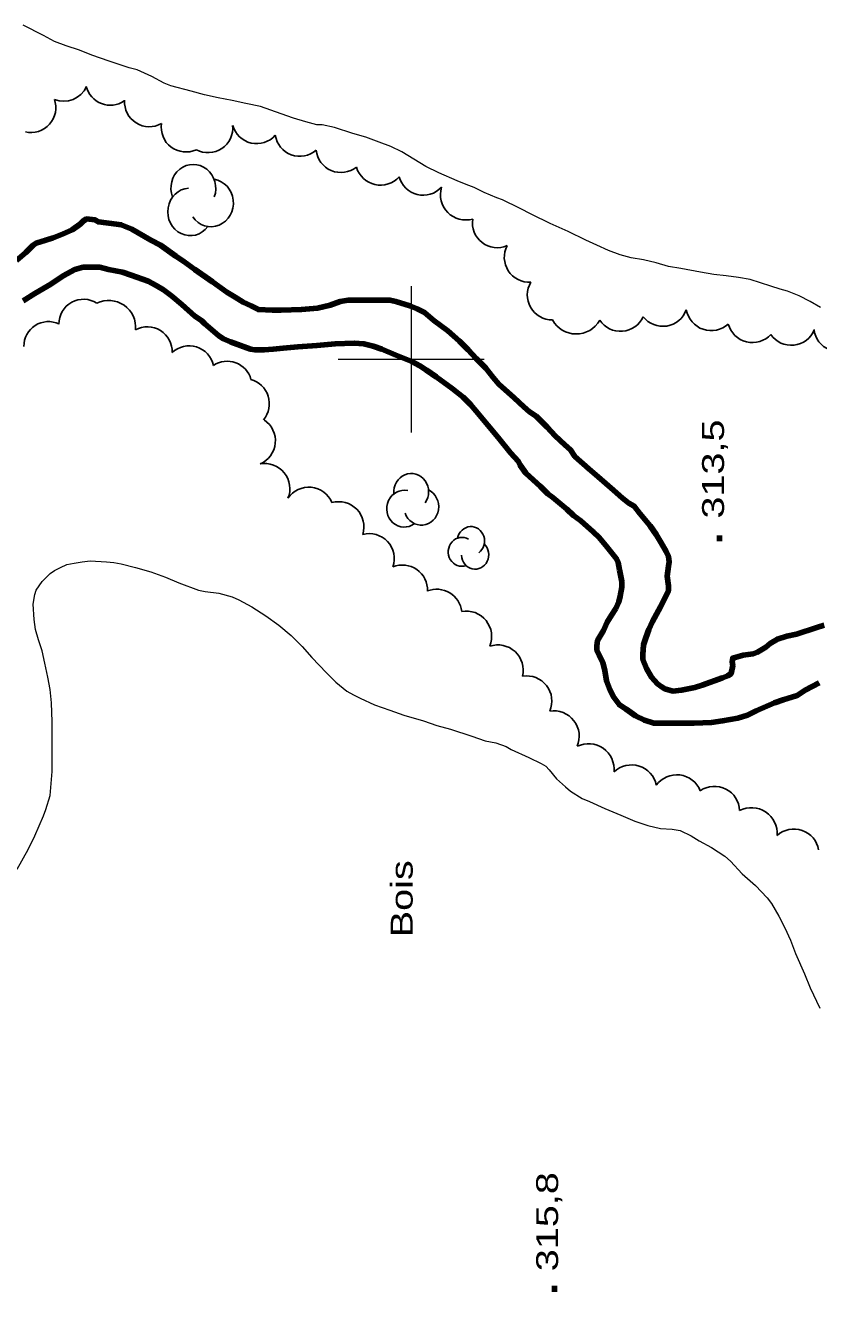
# Model space of a CAD drawing. Extents: x 240591 to 242335, y 5323482 to 5326937.
# Drawn here: x 241147.2 to 241255.7, y 5324072.4 to 5324245.7 of the extents above; entities that cross this region are included whole.
import ezdxf

# ---------------------------------------------------------------- set-up
doc = ezdxf.new("R2010")
doc.units = 0
doc.header["$LTSCALE"] = 1.2
doc.linetypes.add('DASH_DOUBLE_DOT', pattern=[9.2, 5, -1.2, 0.3, -1.2, 0.3, -1.2])
doc.linetypes.add('LONG_DASHED', pattern=[7.5, 6, -1.5])
for name, color, linetype, lineweight in [('2', 7, 'Continuous', 13), ('3', 7, 'Continuous', 140), ('4', 7, 'DASH_DOUBLE_DOT', 53), ('44', 7, 'Continuous', 25), ('61', 7, 'Continuous', 13)]:
    doc.layers.add(name, color=color, linetype=linetype, lineweight=lineweight)

msp = doc.modelspace()

# ---------------------------------------------------------------- linework, layer by layer
at = {"layer": '2', "linetype": 'LONG_DASHED'}
for points in [[(241256, 5324207.1), (241254.6, 5324207.9), (241253.1, 5324208.7), (241251.5, 5324209.3), (241250.5, 5324209.6), (241249.2, 5324210), (241246.4, 5324210.9), (241244.8, 5324211.2), (241243.1, 5324211.4), (241241.4, 5324211.6), (241239.6, 5324211.9), (241236.9, 5324212.4), (241235.2, 5324212.7), (241233.5, 5324213.2), (241231.8, 5324213.6), (241230.1, 5324213.9), (241228.6, 5324214.3), (241227, 5324214.9), (241225.4, 5324215.6), (241223.9, 5324216.3), (241221.5, 5324217.5), (241219, 5324218.6), (241216.5, 5324219.8), (241214.8, 5324220.7), (241212.5, 5324221.8), (241211.7, 5324222.1), (241210, 5324222.8), (241208.6, 5324223.5), (241207.5, 5324223.9), (241206.3, 5324224.4), (241203.8, 5324225.5), (241202, 5324226.4), (241201.2, 5324226.9), (241198.7, 5324228.4), (241197.2, 5324229.1), (241195.6, 5324229.7), (241193.8, 5324230.4), (241192, 5324230.9), (241189.5, 5324231.7), (241187.8, 5324232.1), (241187.1, 5324232.1), (241185.6, 5324232.5), (241183.9, 5324233), (241182.2, 5324233.6), (241179.4, 5324234.6), (241177.4, 5324235), (241175.5, 5324235.4), (241173.6, 5324235.8), (241171.7, 5324236.2), (241169.9, 5324236.7), (241167.1, 5324237.4), (241166.2, 5324237.8), (241164.5, 5324238.7), (241162.5, 5324239.6), (241161.4, 5324239.9), (241158.7, 5324240.8), (241156.3, 5324241.6), (241154.6, 5324242.3), (241152.8, 5324242.9), (241151.2, 5324243.5), (241149.7, 5324244.3), (241146.9, 5324245.7)], [(241149.5, 5324169.6), (241150.6, 5324170.7), (241151.2, 5324171.1), (241152, 5324171.5), (241152.9, 5324171.9), (241153.9, 5324172.1), (241155, 5324172.3), (241156.1, 5324172.4), (241158.3, 5324172.3), (241159.3, 5324172.2), (241160.3, 5324172), (241162.3, 5324171.5), (241164.4, 5324170.9), (241166.4, 5324170.2), (241168.2, 5324169.4), (241170.9, 5324168.4), (241171.8, 5324168.2), (241173.7, 5324168), (241175.5, 5324167.5), (241176.4, 5324167.1), (241178.2, 5324166.1), (241180.1, 5324164.9), (241181.9, 5324163.6), (241183.6, 5324162.2), (241185.1, 5324160.7), (241186.4, 5324159.2), (241188.4, 5324157.1), (241189.7, 5324155.8), (241191.2, 5324154.6), (241192.1, 5324154.1), (241193, 5324153.6), (241195, 5324152.7), (241197.1, 5324152), (241199, 5324151.3), (241201.7, 5324150.5), (241203.5, 5324149.9), (241205.4, 5324149.4), (241208.3, 5324148.4), (241210.1, 5324147.8), (241211.6, 5324147.5), (241213, 5324147), (241213.7, 5324146.6), (241216.1, 5324145.5), (241217.8, 5324144.7), (241218.4, 5324144.3), (241218.9, 5324143.8), (241219.9, 5324142.6), (241221.1, 5324141.5), (241221.8, 5324140.9), (241223.4, 5324139.9), (241224.4, 5324139.5), (241226.5, 5324138.5), (241228.7, 5324137.6), (241230.6, 5324136.8), (241232.4, 5324136.2), (241234.1, 5324135.8), (241235.7, 5324135.7), (241236.8, 5324135.5)], [(241146.1, 5324130.2), (241147.6, 5324132.9), (241148.5, 5324134.8), (241149.7, 5324137.5), (241150, 5324138.4), (241150.6, 5324140.3), (241150.7, 5324141.4), (241150.9, 5324143.6), (241150.9, 5324144.6), (241150.9, 5324147.6), (241150.9, 5324150.4), (241150.8, 5324153), (241150.6, 5324154.8), (241150.3, 5324156.5), (241149.9, 5324158.4), (241149.5, 5324160.1), (241149, 5324161.6), (241148.6, 5324163), (241148.4, 5324164.4), (241148.3, 5324166.5), (241148.5, 5324167.8), (241148.7, 5324168.4), (241149.5, 5324169.6)], [(241236.8, 5324135.5), (241238.3, 5324134.8), (241239.4, 5324134.1), (241241.1, 5324133.2), (241242.9, 5324132), (241243.7, 5324131.3), (241245.3, 5324129.6), (241247.1, 5324128), (241248.7, 5324126.3), (241249.3, 5324125.5), (241250.3, 5324123.8), (241251.1, 5324122.2), (241251.9, 5324120.5), (241252.6, 5324118.7), (241253.8, 5324115.9), (241254.6, 5324114), (241255.9, 5324111.2)]]:
    msp.add_lwpolyline(points, dxfattribs=at)
at = {"layer": '3'}
for p, q in [((241242.2, 5324175.1), (241242.2, 5324175.9)), ((241219.6, 5324072.4), (241219.6, 5324073.2))]:
    msp.add_line(p, q, dxfattribs=at)
at = {"layer": '4', "linetype": 'Continuous', "lineweight": 90}
for points in [[(241181, 5324206.7), (241179.1, 5324206.8), (241178.1, 5324207.3), (241177, 5324207.8), (241175.9, 5324208.5), (241174.8, 5324209.2), (241172.8, 5324210.6), (241170.4, 5324212.3), (241168.9, 5324213.4), (241167.8, 5324214.1), (241165.7, 5324215.6), (241164.4, 5324216.3), (241161.8, 5324217.8), (241160.8, 5324218.2), (241160.3, 5324218.4), (241159.7, 5324218.5), (241157.2, 5324218.8), (241156.7, 5324219.1), (241155.6, 5324219.2), (241155.1, 5324218.9), (241154.7, 5324218.5), (241153.6, 5324217.7), (241152.3, 5324217.1), (241151, 5324216.6), (241150, 5324216.3), (241148.7, 5324215.9), (241148.3, 5324215.6), (241147.3, 5324214.6), (241146, 5324213.5)], [(241146.9, 5324208), (241148.5, 5324209), (241150.7, 5324210.3), (241152.4, 5324211.4), (241154, 5324212.3), (241155.1, 5324212.6), (241156.2, 5324212.6), (241157.4, 5324212.6), (241158.6, 5324212.3), (241160.5, 5324211.9), (241161.7, 5324211.5), (241164, 5324210.7), (241165.1, 5324210.1), (241166.1, 5324209.5), (241167.2, 5324208.7), (241168.6, 5324207.5), (241170.4, 5324205.9), (241171.3, 5324205.3), (241171.7, 5324204.9), (241173.7, 5324203.2), (241174.3, 5324202.8), (241175.3, 5324202.4), (241178, 5324201.4), (241178.6, 5324201.3), (241179.9, 5324201.3), (241181.1, 5324201.4), (241182.5, 5324201.5), (241184.5, 5324201.7), (241187.1, 5324201.9), (241189.6, 5324202.1), (241192.2, 5324202.2), (241193.5, 5324202.1), (241194.8, 5324201.8), (241196, 5324201.4), (241197.8, 5324200.6), (241200.1, 5324199.7), (241201.2, 5324199.1), (241202.1, 5324198.5), (241203.4, 5324197.6), (241205.6, 5324196), (241207.1, 5324194.8), (241208.1, 5324193.8), (241208.9, 5324192.9), (241210.5, 5324191), (241211.9, 5324189.3), (241213.6, 5324187.2), (241214.7, 5324186), (241214.9, 5324185.5), (241215.7, 5324184.4), (241216.7, 5324183.5), (241217.7, 5324182.6), (241218.7, 5324181.6), (241219.4, 5324181.1), (241221.3, 5324179.5), (241222.2, 5324178.6), (241223.2, 5324177.9), (241224.9, 5324176.4), (241225.7, 5324175.6), (241226.8, 5324174.3), (241228.1, 5324172.7), (241228.3, 5324172.2), (241228.5, 5324171.2), (241228.8, 5324169.6), (241228.8, 5324168.8), (241228.6, 5324167.6), (241228.4, 5324166.8), (241228, 5324165.9)], [(241256.5, 5324163.6), (241255.5, 5324163.3), (241252.7, 5324162.4), (241251.4, 5324162.1), (241250.1, 5324161.7), (241249.1, 5324161.1), (241248.5, 5324160.6), (241247.4, 5324159.9), (241246.8, 5324159.7), (241245.4, 5324159.5), (241244, 5324159.1), (241243.9, 5324158.6), (241244, 5324158.1), (241243.8, 5324157), (241243.3, 5324156.7), (241242.6, 5324156.4), (241239.8, 5324155.4), (241238.8, 5324155.1), (241237, 5324154.7), (241235.8, 5324154.6), (241234.7, 5324154.9), (241234.2, 5324155.2), (241233.7, 5324155.6), (241232.9, 5324156.5), (241232.2, 5324157.7), (241231.7, 5324158.9), (241231.7, 5324159.6), (241231.8, 5324160.9), (241232.1, 5324161.9), (241232.5, 5324163), (241233, 5324164.1), (241234.1, 5324166.1), (241235.2, 5324168.3), (241235.2, 5324169), (241235, 5324170.3), (241235.1, 5324171), (241235.2, 5324171.7), (241235.3, 5324172.3), (241235.2, 5324173), (241234.9, 5324173.7), (241234.2, 5324174.9), (241233.5, 5324176), (241232.7, 5324177.2), (241231.3, 5324178.9), (241230.5, 5324179.9), (241229.8, 5324180.3), (241228.9, 5324181), (241227.7, 5324182.1), (241225.6, 5324183.9), (241224.3, 5324185), (241222.4, 5324186.7), (241221.8, 5324187.6), (241221, 5324188.3), (241219.7, 5324189.5), (241218.6, 5324190.7), (241217.1, 5324192.2), (241216.2, 5324192.8), (241215.4, 5324193.5), (241214.1, 5324194.7), (241212, 5324196.6), (241211.2, 5324197.5), (241210.2, 5324198.8), (241208.9, 5324200.1), (241207.8, 5324201.3), (241206.6, 5324202.5), (241205.8, 5324203.2), (241205, 5324203.9), (241203.1, 5324205.3), (241201.8, 5324206.4), (241200.8, 5324206.9), (241199.8, 5324207.3), (241197.9, 5324207.9), (241197.1, 5324208.1), (241195.8, 5324208.1), (241194.1, 5324208.1), (241191.4, 5324208.1), (241190.3, 5324207.9), (241188.9, 5324207.4), (241187.2, 5324207), (241186.1, 5324206.9), (241185, 5324206.8), (241182.2, 5324206.7), (241181, 5324206.7)], [(241228, 5324165.9), (241227.4, 5324165), (241226.8, 5324164), (241226.3, 5324162.9), (241225.5, 5324161.5), (241225.4, 5324160.8), (241225.4, 5324160.2), (241225.7, 5324159.5), (241226.2, 5324158.5), (241226.5, 5324157.4), (241226.7, 5324156), (241227.2, 5324154.8), (241227.7, 5324153.8), (241228.5, 5324152.7), (241229.4, 5324152.1), (241230.7, 5324151.2), (241231.9, 5324150.6), (241233.2, 5324150.2), (241233.9, 5324150.2), (241235.9, 5324150.2), (241238.7, 5324150.2), (241241.1, 5324150.3), (241242.6, 5324150.5), (241244.7, 5324150.9), (241246, 5324151.3), (241247.2, 5324151.9), (241249.7, 5324153), (241250.9, 5324153.4), (241252.8, 5324154), (241253.9, 5324154.7), (241255.8, 5324155.7)]]:
    msp.add_lwpolyline(points, dxfattribs=at)
at = {"layer": '44'}
for centre, radius, start, end in [((241184.774, 5324231.176), 3.405, 188.88563, 310.83574), ((241190.395, 5324228.972), 3.416, 186.25618, 308.25327), ((241195.802, 5324227.258), 3.432, 196.39005, 318.17927), ((241201.651, 5324225.858), 3.408, 195.10366, 316.91716), ((241207.482, 5324222.545), 3.484, 163.57687, 285.62552), ((241219.299, 5324208.792), 3.412, 148.801, 270.35468), ((241234.43, 5324207.92), 3.413, 217.97312, 340.13167), ((241222.566, 5324207.164), 3.704, 208.79155, 330.5), ((241207.51, 5324162.051), 3.499, 337.81203, 99.71237), ((241211.861, 5324157.43), 3.482, 346.7272, 108.5988), ((241246.562, 5324135.119), 3.509, 355.60533, 117.53258), ((241252.346, 5324132.26), 3.454, 9.827, 131.44048)]:
    msp.add_arc(centre, radius, start, end, dxfattribs=at)
for centre, major_axis, ratio, start_param, end_param in [((241152.469, 5324238.699), (2.617, 2.146), 0.999984, 3.6346885, 5.1829784), ((241158.836, 5324238.151), (-2.193, -2.581), 0.99988, 5.660024, 7.5843123), ((241148.007, 5324234.413), (1.885, -2.804), 0.999616, 5.4529896, 7.6119214), ((241164.177, 5324235.218), (-2.852, -1.84), 0.999891, 5.6445061, 7.7931473), ((241169.183, 5324231.747), (2.705, -2.03), 0.999984, 3.6331354, 5.7916426), ((241172.212, 5324231.654), (2.813, 1.872), 0.999984, 3.6311099, 5.793668), ((241178.866, 5324232.9), (3.308, -0.771), 0.99899, 3.6371284, 5.7876496), ((241170.196, 5324223.405), (0.003, 3.264), 0.941543, 4.3465968, 8.2331721), ((241169.771, 5324220.173), (0.003, 3.264), 0.941543, 0.07634, 4.046215), ((241172.601, 5324221.401), (0.003, 3.264), 0.941543, 2.2029573, 6.1419663), ((241211.779, 5324218.669), (3.133, 1.319), 0.999983, 2.589187, 4.7224735), ((241216.146, 5324213.961), (3.051, -1.521), 0.999995, 3.1191301, 5.2433356), ((241155.169, 5324204.855), (-2.949, -1.608), 0.999984, 3.6364831, 5.7949987), ((241158.625, 5324204.376), (2.082, 3.026), 0.999879, 5.2178292, 7.3442253), ((241228.632, 5324207.233), (0.282, -3.403), 0.999978, 5.2174323, 7.3445975), ((241241.054, 5324207.388), (-1.118, -3.286), 0.999995, 5.2221479, 7.3493272), ((241150.375, 5324201.791), (-2.671, 2.048), 0.999668, 4.9238848, 6.9496749), ((241163.921, 5324201.072), (1.779, 2.868), 0.999425, 5.2192292, 7.3465358), ((241246.696, 5324205.717), (-0.815, -3.327), 0.999994, 5.2174937, 7.3473558), ((241258.494, 5324204.449), (3.153, -1.271), 0.998987, 3.6385388, 5.7862391), ((241252.013, 5324205.296), (3.372, 0.352), 0.998994, 3.6351222, 5.7896557), ((241169.624, 5324198.455), (1.004, 3.236), 0.999909, 5.2199066, 7.3441601), ((241174.833, 5324196.378), (-2.981, 1.544), 0.999984, 3.8806177, 5.78965), ((241177.164, 5324193.918), (-1.277, 3.184), 0.999985, 3.6318304, 5.6429367), ((241177.983, 5324188.842), (3.084, -1.528), 0.999961, 5.5713593, 7.723095), ((241179.963, 5324182.29), (-2.17, 2.67), 0.999862, 3.636164, 5.7886139), ((241200.007, 5324181.854), (0.002, 2.523), 0.941542, 4.0663237, 7.952899), ((241185.991, 5324179.063), (1.741, 2.959), 0.999045, 5.6374619, 7.7962389), ((241199.041, 5324179.55), (0.002, 2.523), 0.941542, 6.0792522, 10.0491272), ((241201.39, 5324179.82), (0.002, 2.523), 0.941542, 1.9226842, 5.8616932), ((241190.099, 5324177.071), (-2.398, 2.466), 0.999862, 3.63661, 5.7881679), ((241194.234, 5324172.698), (-2.343, 2.531), 0.999862, 3.6383414, 5.7864366), ((241208.174, 5324175.124), (0.002, 1.98), 0.941542, 3.7571839, 7.6437591), ((241206.934, 5324173.646), (0.002, 1.98), 0.941542, 5.7701123, 9.7399874), ((241208.751, 5324173.252), (0.002, 1.98), 0.941542, 1.6135443, 5.5525533), ((241198.802, 5324168.404), (-2.658, 2.187), 0.999755, 3.7960556, 5.7887323), ((241203.509, 5324165.099), (-3.195, 1.26), 0.999755, 3.6343405, 5.4661021), ((241215.782, 5324153.207), (2.741, 2.119), 0.999951, 5.2226663, 7.3501886), ((241219.501, 5324148.401), (2.76, 2.138), 0.99935, 5.2202024, 7.3477733), ((241224.255, 5324143.877), (2.006, 2.882), 0.999995, 5.2215273, 7.3468674), ((241230.143, 5324141.02), (1.038, 3.309), 0.999864, 5.2195767, 7.3489338), ((241236.334, 5324139.673), (0.437, 3.436), 0.999804, 5.2193255, 7.3483493), ((241241.478, 5324138.08), (1.556, 3.103), 0.997816, 5.2196251, 7.338922)]:
    msp.add_ellipse(centre, major_axis=major_axis, ratio=ratio, start_param=start_param, end_param=end_param, dxfattribs=at)
at = {"layer": '61'}
for points in [[(241200, 5324210), (241200, 5324200), (241200, 5324190)], [(241190, 5324200), (241200, 5324200), (241210, 5324200)]]:
    msp.add_lwpolyline(points, dxfattribs=at)

# ---------------------------------------------------------------- texts
at = {"layer": '3', "width": 1.35}
for s, p in [('313,5', (241242.8, 5324178.2)), ('315,8', (241220.1, 5324075.2))]:
    msp.add_text(s, height=3, rotation=90, dxfattribs=at).set_placement(p)
at = {"layer": '44', "width": 1.35}
msp.add_text('Bois', height=3, rotation=90, dxfattribs=at).set_placement((241200.2, 5324120.9))

doc.saveas('drawing.dxf')
